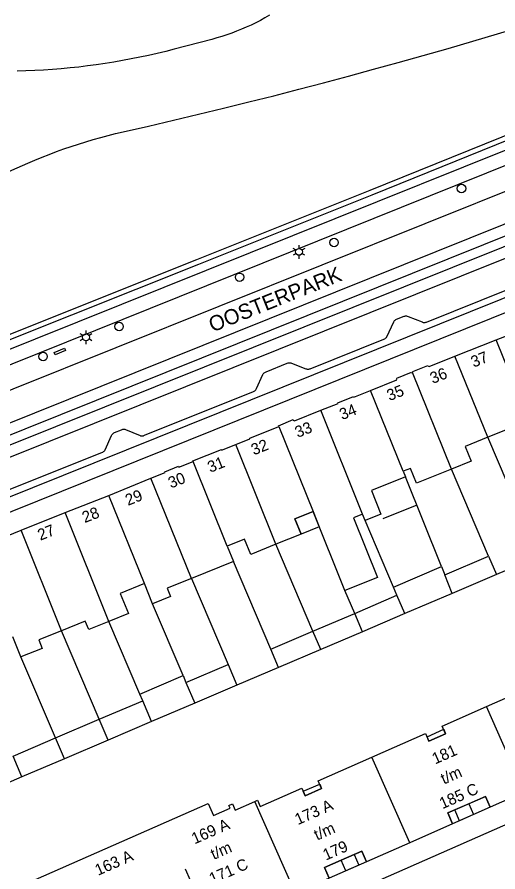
# Model space of a CAD drawing. Extents: x 122462 to 123306, y 485548 to 486417.
# Drawn here: x 123106.7 to 123170.2, y 485663.3 to 485776.1 of the extents above; entities that cross this region are included whole.
import ezdxf

# ---------------------------------------------------------------- set-up
doc = ezdxf.new("R2010")
doc.units = 0
for name, color, linetype in [('Level 1', 7, 'Continuous'), ('Level 10', 7, 'Continuous'), ('Level 11', 7, 'Continuous'), ('Level 17', 7, 'Continuous'), ('Level 19', 7, 'Continuous'), ('Level 2', 7, 'Continuous'), ('Level 23', 7, 'Continuous'), ('Level 30', 7, 'Continuous'), ('Level 37', 7, 'Continuous'), ('Level 4', 7, 'Continuous'), ('Level 40', 7, 'Continuous'), ('Level 5', 7, 'Continuous'), ('Level 50', 7, 'Continuous'), ('Level 53', 7, 'Continuous'), ('Level 58', 7, 'Continuous'), ('Level 59', 7, 'Continuous')]:
    doc.layers.add(name, color=color, linetype=linetype)

msp = doc.modelspace()

# ---------------------------------------------------------------- linework, layer by layer
at = {"layer": 'Level 1'}
for p, q in [((123169.91, 485733.47), (123175.31, 485735.57)), ((123164.49, 485731.34), (123169.91, 485733.47)), ((123157.65, 485716.14), (123157.95, 485715.4)), ((123118.79, 485712.97), (123124.36, 485715.23)), ((123113.02, 485710.69), (123118.79, 485712.97)), ((123107.21, 485708.37), (123113.02, 485710.69)), ((123149.97, 485700.4), (123145.76, 485710.84)), ((123152.62, 485709.66), (123152.29, 485710.48)), ((123101.4, 485706.05), (123107.21, 485708.37)), ((123134.43, 485706.27), (123135.24, 485704.25)), ((123135.24, 485704.25), (123129.69, 485702.01)), ((123124.56, 485698.65), (123123.49, 485701.32)), ((123107.2, 485691.65), (123106.13, 485694.32)), ((123166.3, 485672.27), (123164.47, 485671.46)), ((123151.16, 485665.59), (123149.48, 485664.84))]:
    msp.add_line(p, q, dxfattribs=at)
for points in [[(123158.89, 485729.17), (123158.98, 485729.21), (123158.94, 485729.3), (123160.9, 485730.1), (123160.94, 485730), (123161.03, 485730.04), (123161.07, 485729.95), (123164.49, 485731.34)], [(123153.34, 485726.82), (123156.81, 485728.21), (123156.77, 485728.31), (123156.86, 485728.34), (123156.82, 485728.44), (123158.75, 485729.22), (123158.79, 485729.13), (123158.89, 485729.17)], [(123146.76, 485724.19), (123149.07, 485725.1), (123149.03, 485725.19), (123151.08, 485726.01), (123151.12, 485725.92), (123153.34, 485726.82)], [(123141.24, 485722.06), (123141.21, 485722.15), (123143.14, 485722.96), (123143.17, 485722.86), (123143.26, 485722.9), (123143.29, 485722.8), (123146.76, 485724.19)], [(123135.55, 485719.67), (123137.42, 485720.43), (123137.39, 485720.51), (123141.24, 485722.06)], [(123175, 485720.85), (123172.61, 485719.89), (123171.82, 485721.85), (123168.81, 485720.64)], [(123168.81, 485720.64), (123165.82, 485719.43), (123166.61, 485717.47), (123164.02, 485716.43)], [(123129.93, 485717.43), (123129.9, 485717.51), (123133.65, 485719), (123133.68, 485718.92), (123135.55, 485719.67)], [(123124.36, 485715.23), (123126.24, 485715.99), (123126.2, 485716.09), (123127.99, 485716.81), (123128.03, 485716.69), (123129.93, 485717.43)], [(123164.02, 485716.43), (123159.42, 485714.57), (123158.63, 485716.53), (123157.65, 485716.14)], [(123157.95, 485715.4), (123153.46, 485713.59), (123154.7, 485710.5), (123152.62, 485709.66)], [(123145.76, 485710.84), (123143.36, 485709.87), (123144.18, 485707.85), (123140.86, 485706.51)], [(123152.29, 485710.48), (123151.09, 485710), (123154.26, 485702.12), (123149.97, 485700.4)], [(123140.86, 485706.51), (123137.53, 485705.18), (123136.72, 485707.19), (123134.43, 485706.27)], [(123123.49, 485701.32), (123120.3, 485700.04), (123121.38, 485697.36), (123118.81, 485696.33)], [(123129.69, 485702.01), (123126.5, 485700.73), (123126.95, 485699.61), (123124.56, 485698.65)], [(123118.81, 485696.33), (123116.14, 485695.25), (123115.68, 485696.37), (123112.55, 485695.11)], [(123112.55, 485695.11), (123109.54, 485693.9), (123110, 485692.78), (123107.2, 485691.65)], [(123168.65, 485685.1), (123174.44, 485687.65), (123174.88, 485686.64), (123177.07, 485687.61), (123176.63, 485688.62), (123182.35, 485691.13)], [(123153.53, 485678.43), (123160.61, 485681.56), (123161.05, 485680.55), (123163.26, 485681.52), (123162.81, 485682.53), (123168.65, 485685.1)], [(123138.09, 485672.59), (123138.41, 485672.74), (123138.77, 485671.92), (123144.26, 485674.35), (123144.7, 485673.34), (123146.89, 485674.3), (123146.45, 485675.31), (123153.53, 485678.43)], [(123173.62, 485673.8), (123169.15, 485671.83), (123168.52, 485673.24), (123166.3, 485672.27)], [(123102.51, 485656.92), (123105.15, 485658.08), (123104.79, 485658.91), (123105.25, 485659.11), (123105.41, 485658.74), (123107.6, 485659.71), (123106.9, 485661.32), (123131.91, 485672.33), (123132.61, 485670.73), (123134.81, 485671.7), (123134.65, 485672.06), (123135.1, 485672.26), (123135.47, 485671.44), (123138.09, 485672.59)], [(123164.47, 485671.46), (123163.56, 485671.06), (123164.18, 485669.64), (123158.51, 485667.14)], [(123158.51, 485667.14), (123152.81, 485664.62), (123152.19, 485666.04), (123151.16, 485665.59)], [(123149.48, 485664.84), (123147.26, 485663.87), (123147.89, 485662.45), (123143.44, 485660.48)]]:
    msp.add_lwpolyline(points, dxfattribs=at)
at = {"layer": 'Level 10'}
for points in [[(123144.18, 485707.85), (123143.36, 485709.87), (123145.76, 485710.84), (123146.58, 485708.82), (123144.18, 485707.85)], [(123161.05, 485680.55), (123160.8, 485681.13), (123163, 485682.1), (123163.26, 485681.52), (123161.05, 485680.55)], [(123144.7, 485673.34), (123144.45, 485673.92), (123146.64, 485674.88), (123146.89, 485674.3), (123144.7, 485673.34)], [(123164.18, 485669.64), (123163.56, 485671.06), (123168.52, 485673.24), (123169.15, 485671.83), (123164.18, 485669.64)], [(123147.89, 485662.45), (123147.26, 485663.87), (123149.48, 485664.84), (123152.19, 485666.04), (123152.81, 485664.62), (123147.89, 485662.45)]]:
    msp.add_lwpolyline(points, dxfattribs=at)
at = {"layer": 'Level 11'}
msp.add_line((123159.45, 485711.66), (123154.96, 485709.85), dxfattribs=at)
at = {"layer": 'Level 17'}
for points in [[(123306.02, 485793.23), (123281.54, 485783.41), (123199.54, 485750.48), (123092.05, 485707.28), (123051.43, 485690.97), (123010.46, 485674.56), (123010.38, 485674.54), (123010.31, 485674.53), (123010.23, 485674.54)], [(123010.9, 485672.76), (123016.12, 485674.9), (123023.42, 485677.77), (123052.25, 485689.33), (123092.64, 485705.53), (123175.87, 485738.97), (123200.14, 485748.71), (123282.24, 485781.66), (123306.02, 485791.2)], [(123033.3, 485704.16), (123033.55, 485703.56), (123043.09, 485707.71), (123057.87, 485714.13), (123066.6, 485717.66), (123085.63, 485725.38), (123105.66, 485733.48), (123130.67, 485743.46), (123153.55, 485752.61), (123177.38, 485762.27), (123193.41, 485768.64), (123221.97, 485779.99), (123224.29, 485780.91)], [(123193.77, 485767.58), (123058.27, 485713.2), (123043.56, 485706.78)], [(123194.37, 485765.79), (123057.92, 485710.97), (123044.4, 485705.07)], [(123045.06, 485703.75), (123076.2, 485713.96), (123076.3, 485713.99), (123076.38, 485714.04), (123076.46, 485714.1), (123076.53, 485714.17), (123076.59, 485714.25), (123076.63, 485714.34), (123077.4, 485716.16), (123077.45, 485716.26), (123077.51, 485716.34), (123077.58, 485716.42), (123077.66, 485716.48), (123077.74, 485716.54), (123077.84, 485716.58), (123092.54, 485721.56), (123187.75, 485759.76)], [(123155.21, 485733.62), (123155.29, 485733.67), (123155.37, 485733.74), (123155.45, 485733.81), (123155.51, 485733.89), (123156.4, 485735.86), (123156.46, 485735.95), (123156.52, 485736.03), (123156.6, 485736.1), (123156.69, 485736.16), (123156.78, 485736.2), (123157.78, 485736.6), (123157.88, 485736.62), (123157.98, 485736.64), (123158.09, 485736.64), (123158.19, 485736.62), (123158.29, 485736.58), (123160.14, 485735.85), (123160.22, 485735.81), (123160.3, 485735.78), (123160.39, 485735.77), (123160.48, 485735.77), (123160.57, 485735.78), (123160.65, 485735.8), (123160.73, 485735.84), (123175.16, 485741.63)], [(123089.55, 485707.3), (123117.89, 485718.63), (123117.99, 485718.68), (123118.09, 485718.74), (123118.18, 485718.81), (123118.26, 485718.9), (123118.33, 485718.99), (123119.13, 485720.86), (123119.2, 485720.96), (123119.27, 485721.05), (123119.36, 485721.14), (123119.45, 485721.21), (123119.56, 485721.26), (123120.48, 485721.62), (123120.56, 485721.66), (123120.65, 485721.68), (123120.73, 485721.7), (123120.82, 485721.7), (123120.9, 485721.69), (123120.99, 485721.67), (123122.91, 485720.87), (123122.99, 485720.84), (123123.08, 485720.81), (123123.17, 485720.8), (123123.26, 485720.81), (123123.35, 485720.82), (123123.43, 485720.85), (123123.51, 485720.9), (123137.88, 485726.66), (123137.97, 485726.7), (123138.05, 485726.75), (123138.12, 485726.81), (123138.19, 485726.88), (123138.24, 485726.96), (123138.29, 485727.05), (123139.14, 485728.91), (123139.19, 485728.99), (123139.25, 485729.07), (123139.32, 485729.13), (123139.39, 485729.19), (123139.48, 485729.24), (123139.56, 485729.28), (123142.35, 485730.41), (123142.47, 485730.44), (123142.59, 485730.46), (123142.7, 485730.46), (123142.82, 485730.45), (123142.93, 485730.42), (123144.8, 485729.67), (123144.89, 485729.64), (123144.99, 485729.62), (123145.09, 485729.62), (123145.19, 485729.62), (123145.28, 485729.64), (123145.38, 485729.67), (123155.12, 485733.57), (123155.21, 485733.62)], [(123140.62, 485656.07), (123204.71, 485684.26)]]:
    msp.add_lwpolyline(points, dxfattribs=at)
at = {"layer": 'Level 19'}
for p, q in [((123175.52, 485704.88), (123168.81, 485720.64)), ((123168.92, 485704.93), (123164.02, 485716.43)), ((123162.72, 485703.56), (123157.95, 485715.4)), ((123156.37, 485700.85), (123152.62, 485709.66)), ((123145.74, 485695.06), (123140.86, 485706.51)), ((123175.52, 485704.88), (123169.95, 485702.51)), ((123140.17, 485692.68), (123135.24, 485704.25)), ((123129.69, 485702.01), (123134.53, 485690.66)), ((123151.25, 485697.4), (123149.97, 485700.4)), ((123128.6, 485689.18), (123124.56, 485698.65)), ((123122.89, 485686.75), (123118.81, 485696.33)), ((123117.54, 485683.42), (123112.55, 485695.11)), ((123111.76, 485680.96), (123107.2, 485691.65)), ((123141.21, 485690.26), (123135.7, 485687.92))]:
    msp.add_line(p, q, dxfattribs=at)
for points in [[(123140.01, 485776.31), (123139.41, 485775.96), (123138.8, 485775.63), (123138.19, 485775.32), (123137.57, 485775.02), (123136.94, 485774.73), (123136.3, 485774.46), (123135.66, 485774.2), (123135.02, 485773.95), (123134.36, 485773.73), (123133.71, 485773.51), (123133.04, 485773.31), (123132.38, 485773.13), (123127.43, 485771.84), (123126.3, 485771.55), (123125.17, 485771.27), (123124.03, 485771.02), (123122.89, 485770.77), (123121.75, 485770.54), (123120.6, 485770.33), (123119.45, 485770.13), (123118.3, 485769.94), (123117.14, 485769.77), (123115.98, 485769.62), (123114.83, 485769.48), (123113.67, 485769.36), (123112.5, 485769.24), (123111.34, 485769.15), (123110.18, 485769.07), (123109.01, 485769.01), (123107.85, 485768.96), (123106.68, 485768.92)], [(123071.69, 485740.89), (123108.1, 485756.8), (123109.04, 485757.2), (123109.98, 485757.59), (123110.93, 485757.96), (123111.89, 485758.32), (123112.85, 485758.67), (123113.81, 485759), (123114.78, 485759.32), (123115.76, 485759.62), (123116.73, 485759.91), (123117.72, 485760.19), (123118.7, 485760.45), (123119.69, 485760.7), (123120.69, 485760.93), (123124.01, 485761.69), (123127.33, 485762.46), (123130.64, 485763.25), (123133.95, 485764.05), (123137.26, 485764.87), (123140.56, 485765.7), (123143.86, 485766.55), (123147.15, 485767.41), (123150.44, 485768.29), (123153.73, 485769.18), (123157.01, 485770.08), (123160.29, 485771), (123163.57, 485771.94), (123166.84, 485772.89), (123170.1, 485773.85), (123173.37, 485774.83)]]:
    msp.add_lwpolyline(points, dxfattribs=at)
at = {"layer": 'Level 2'}
for p, q in [((123163.15, 485702.48), (123168.92, 485704.93)), ((123168.92, 485704.93), (123169.95, 485702.51)), ((123156.37, 485700.85), (123162.72, 485703.56)), ((123162.72, 485703.56), (123163.15, 485702.48)), ((123164.14, 485700.03), (123163.15, 485702.48)), ((123169.95, 485702.51), (123164.14, 485700.03)), ((123151.25, 485697.4), (123156.83, 485699.78)), ((123156.83, 485699.78), (123156.37, 485700.85)), ((123157.86, 485697.36), (123156.83, 485699.78)), ((123164.14, 485700.03), (123157.86, 485697.36)), ((123145.74, 485695.06), (123151.25, 485697.4)), ((123152.28, 485694.98), (123151.25, 485697.4)), ((123157.86, 485697.36), (123152.28, 485694.98)), ((123140.17, 485692.68), (123145.74, 485695.06)), ((123146.77, 485692.63), (123145.74, 485695.06)), ((123152.28, 485694.98), (123146.77, 485692.63)), ((123141.21, 485690.26), (123140.17, 485692.68)), ((123146.77, 485692.63), (123141.21, 485690.26)), ((123128.98, 485688.29), (123134.53, 485690.66)), ((123134.53, 485690.66), (123135.7, 485687.92)), ((123122.89, 485686.75), (123128.6, 485689.18)), ((123128.6, 485689.18), (123128.98, 485688.29)), ((123128.98, 485688.29), (123130.14, 485685.55)), ((123135.7, 485687.92), (123130.14, 485685.55)), ((123123.27, 485685.86), (123122.89, 485686.75)), ((123117.54, 485683.42), (123123.27, 485685.86)), ((123124.44, 485683.12), (123123.27, 485685.86)), ((123130.14, 485685.55), (123124.44, 485683.12)), ((123111.76, 485680.96), (123117.54, 485683.42)), ((123118.71, 485680.68), (123117.54, 485683.42)), ((123124.44, 485683.12), (123118.71, 485680.68)), ((123106.16, 485678.57), (123111.76, 485680.96)), ((123112.93, 485678.21), (123111.76, 485680.96)), ((123118.71, 485680.68), (123112.93, 485678.21)), ((123107.33, 485675.83), (123106.16, 485678.57)), ((123112.93, 485678.21), (123107.33, 485675.83)), ((123107.33, 485675.83), (123101.74, 485673.45))]:
    msp.add_line(p, q, dxfattribs=at)
at = {"layer": 'Level 23'}
msp.add_lwpolyline([(123033.3, 485704.16), (123057.62, 485714.73), (123066.35, 485718.26), (123085.38, 485725.98), (123105.42, 485734.09), (123130.43, 485744.07), (123153.31, 485753.22), (123177.14, 485762.88), (123221.73, 485780.6), (123233.12, 485785.09)], dxfattribs=at)
at = {"layer": 'Level 30'}
for points in [[(123166.3, 485672.27), (123166.93, 485670.85), (123165.09, 485670.04), (123164.47, 485671.46)], [(123151.16, 485665.59), (123151.79, 485664.17), (123150.1, 485663.42), (123149.48, 485664.84)]]:
    msp.add_lwpolyline(points, dxfattribs=at)
at = {"layer": 'Level 37'}
for points in [[(123051.53, 485700.77), (123241.71, 485777.16)], [(123052.08, 485699.4), (123242.53, 485775.87)], [(123019.64, 485685.1), (123243.14, 485774.75)], [(123020.18, 485683.72), (123243.94, 485773.45)]]:
    msp.add_lwpolyline(points, dxfattribs=at)
at = {"layer": 'Level 4'}
for p, q in [((123175, 485720.85), (123169.91, 485733.47)), ((123168.81, 485720.64), (123164.49, 485731.34)), ((123164.02, 485716.43), (123158.89, 485729.17)), ((123157.65, 485716.14), (123153.34, 485726.82)), ((123152.29, 485710.48), (123146.76, 485724.19)), ((123141.24, 485722.06), (123145.76, 485710.84)), ((123140.86, 485706.51), (123135.55, 485719.67)), ((123134.43, 485706.27), (123129.93, 485717.43)), ((123129.69, 485702.01), (123124.36, 485715.23)), ((123123.49, 485701.32), (123118.79, 485712.97)), ((123118.81, 485696.33), (123113.02, 485710.69)), ((123112.55, 485695.11), (123107.21, 485708.37)), ((123173.62, 485673.8), (123168.65, 485685.1)), ((123158.51, 485667.14), (123153.53, 485678.43)), ((123143.44, 485660.48), (123138.09, 485672.59))]:
    msp.add_line(p, q, dxfattribs=at)
at = {"layer": 'Level 40'}
msp.add_lwpolyline([(123111.72, 485731.5), (123111.59, 485731.8), (123112.95, 485732.38), (123113.08, 485732.08), (123111.72, 485731.5)], dxfattribs=at)
at = {"layer": 'Level 5'}
msp.add_line((123131.15, 485658.57), (123128.91, 485663.66), dxfattribs=at)
at = {"layer": 'Level 50'}
for p, q in [((123143.51, 485745.31), (123143.12, 485745.54)), ((123143.9, 485745.54), (123143.9, 485745.99)), ((123144.68, 485745.54), (123144.29, 485745.31)), ((123143.51, 485744.86), (123143.12, 485744.64)), ((123143.9, 485744.19), (123143.9, 485744.64)), ((123144.68, 485744.64), (123144.29, 485744.86)), ((123115.4, 485734.05), (123115.01, 485734.27)), ((123115.79, 485734.27), (123115.79, 485734.72)), ((123116.57, 485734.27), (123116.18, 485734.05)), ((123115.4, 485733.6), (123115.01, 485733.37)), ((123115.79, 485732.92), (123115.79, 485733.37)), ((123116.57, 485733.37), (123116.18, 485733.6))]:
    msp.add_line(p, q, dxfattribs=at)
for centre in [(123143.9, 485745.09), (123115.79, 485733.82)]:
    msp.add_circle(centre, 0.45, dxfattribs=at)
at = {"layer": 'Level 53'}
for centre in [(123165.35, 485753.46), (123148.52, 485746.32), (123136.06, 485741.74), (123120.14, 485735.25), (123110.11, 485731.28)]:
    msp.add_circle(centre, 0.56, dxfattribs=at)

# ---------------------------------------------------------------- texts
at = {"layer": 'Level 58'}
for s, rotation, p in [('37', 21.7684, (123166.95, 485729.81)), ('36', 21.7684, (123161.55, 485727.66)), ('35', 21.7684, (123155.84, 485725.39)), ('34', 21.7684, (123149.59, 485722.88)), ('33', 21.7684, (123143.72, 485720.54)), ('32', 21.7684, (123137.93, 485718.23)), ('31', 21.7684, (123132.18, 485715.93)), ('30', 21.7684, (123126.99, 485713.86)), ('29', 22.1024, (123121.33, 485711.57)), ('28', 21.567, (123115.62, 485709.3)), ('27', 21.7386, (123109.75, 485706.97)), ('181', 23.8069, (123161.86, 485677.45)), ('t/m', 23.8069, (123163.02, 485674.8)), ('185 C', 23.8069, (123162.83, 485671.55)), ('173 A', 23.8069, (123143.75, 485669.45)), ('169 A', 23.7702, (123130.11, 485666.91)), ('t/m', 23.8069, (123146.28, 485667.41)), ('179', 23.8069, (123147.45, 485664.77)), ('163 A', 23.7837, (123117.36, 485662.76)), ('t/m', 23.7702, (123132.64, 485664.86)), ('171 C', 23.7702, (123132.44, 485661.62))]:
    msp.add_text(s, height=1.5, rotation=rotation, dxfattribs=at).set_placement(p)
at = {"layer": 'Level 59'}
msp.add_text('OOSTERPARK', height=2, rotation=21.778, dxfattribs=at).set_placement((123132.48, 485734.46))

doc.saveas('drawing.dxf')
